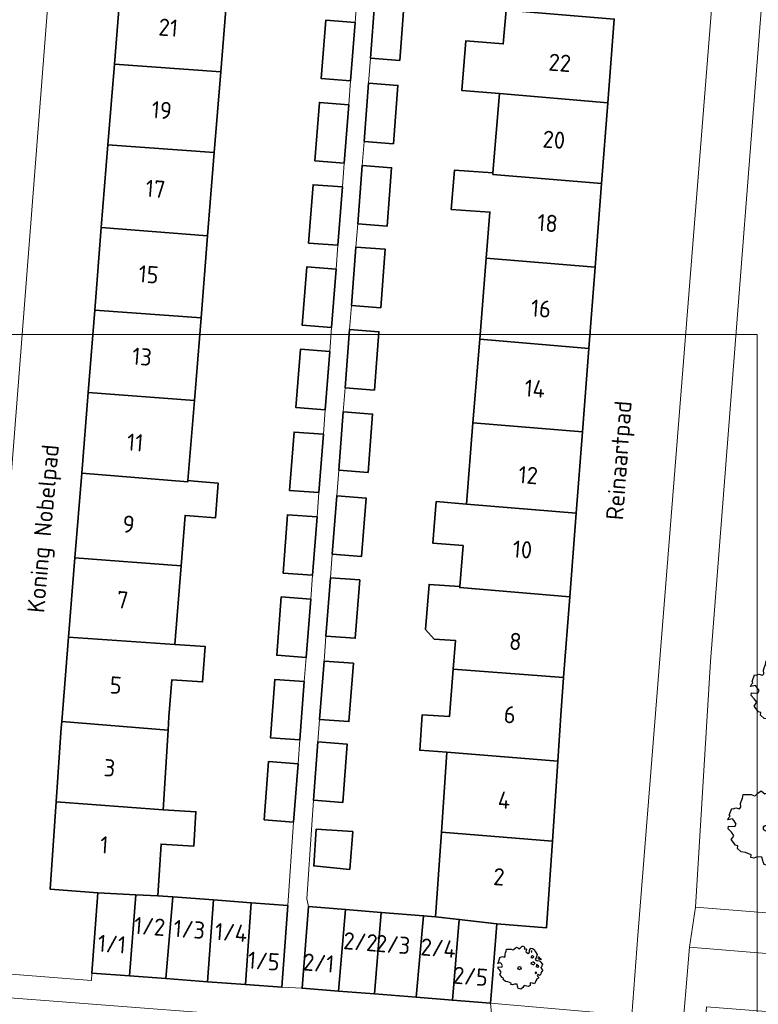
# Model space of a CAD drawing. Header units: metres. Extents: x 152391 to 157968, y 462336 to 467280.
# Tile 264 of 656: x 155309 to 155367, y 464727 to 464805. Entities that reach past the tile are written whole.
import ezdxf
from ezdxf.enums import TextEntityAlignment as Align

# ---------------------------------------------------------------- set-up
doc = ezdxf.new("R2010")
doc.units = ezdxf.units.M
doc.header["$LTSCALE"] = 0.75
doc.layers.get('0').update_dxf_attribs({"lineweight": 25})
for name, color, linetype, lineweight in [('B-GV-GR-BOOM-S', 252, 'Continuous', 25), ('B-WE-GR-BEPLANTING_CULTUUR_HEESTERS-GV', 251, 'Continuous', 18), ('B-WE-OG-BEBOUWING-GV', 6, 'Continuous', 35), ('B-WE-OG-BEBOUWING-T18', 1, 'Continuous', 18), ('B-WE-OG-TERREIN_CULTUURSCHEIDING-GV', 251, 'Continuous', 18), ('B-WE-OG-TOPOGRAFIE-T18', 1, 'Continuous', 18), ('B-WE-VH-VERHARDING_BETONSTRAATSTEEN-GV', 251, 'Continuous', 18), ('B-WE-VH-VERHARDING_TEGEL-GV', 251, 'Continuous', 18)]:
    doc.layers.add(name, color=color, linetype=linetype, lineweight=lineweight)
doc.layers.add('X-XX-AL-TEKENBLAD_HULPLIJN-G', color=7, linetype='Continuous', lineweight=18, plot=False)
doc.styles.add('NLCS-ISO-M750-T18', font='NLCS-ISO.ttf', dxfattribs={"height": 1.35})

# ---------------------------------------------------------------- blocks, each defined once
blk = doc.blocks.new('SGR-BOOM_21_30')
at = {"linetype": 'Continuous'}
for p, q in [((-0.365, 1.548), (-0.226, 1.647)), ((-0.226, 1.647), (-0.133, 1.581)), ((-0.133, 1.581), (-0.063, 1.515)), ((-0.063, 1.515), (0.065, 1.581)), ((0.065, 1.581), (0.205, 1.712)), ((0.205, 1.712), (0.263, 1.729)), ((0.263, 1.729), (0.333, 1.696)), ((0.333, 1.696), (0.391, 1.647)), ((0.391, 1.647), (0.402, 1.532)), ((0.786, 1.4), (0.891, 1.565)), ((0.891, 1.565), (1.019, 1.532)), ((-1.633, 0.579), (-1.528, 0.875)), ((-1.528, 0.875), (-1.458, 0.858)), ((-1.458, 0.858), (-1.342, 0.908)), ((-1.342, 0.908), (-1.179, 0.858)), ((-1.179, 0.858), (-1.121, 0.924)), ((-1.133, 1.088), (-1.109, 1.187)), ((-1.121, 0.924), (-1.133, 1.088)), ((-1.109, 1.187), (-1.051, 1.335)), ((-1.051, 1.335), (-1.016, 1.499)), ((-1.016, 1.499), (-0.668, 1.499)), ((-0.668, 1.499), (-0.516, 1.433)), ((-0.516, 1.433), (-0.47, 1.45)), ((-0.47, 1.45), (-0.365, 1.548)), ((0.402, 1.532), (0.379, 1.499)), ((0.379, 1.499), (0.53, 1.515)), ((0.542, 1.483), (0.507, 1.285)), ((0.507, 1.285), (0.565, 1.236)), ((0.53, 1.515), (0.542, 1.483)), ((0.565, 1.236), (0.693, 1.154)), ((0.693, 1.154), (0.751, 1.203)), ((0.751, 1.203), (0.798, 1.285)), ((0.798, 1.285), (0.786, 1.4)), ((0.937, 0.908), (0.891, 0.875)), ((0.891, 0.875), (0.926, 0.825)), ((0.972, 1.368), (0.926, 1.335)), ((0.926, 1.335), (0.949, 1.253)), ((0.926, 0.825), (0.984, 0.842)), ((0.972, 0.973), (0.937, 0.908)), ((0.949, 1.253), (0.961, 1.236)), ((0.961, 1.269), (0.972, 1.368)), ((1.03, 0.973), (0.972, 0.973)), ((0.984, 0.842), (1.03, 0.776)), ((1.019, 1.532), (1.158, 1.45)), ((1.077, 0.94), (1.03, 0.973)), ((1.03, 0.776), (1.077, 0.842)), ((1.124, 0.875), (1.077, 0.94)), ((1.077, 0.842), (1.124, 0.875)), ((1.158, 1.45), (1.251, 1.269)), ((1.321, 0.793), (1.228, 0.694)), ((1.251, 1.269), (1.379, 1.055)), ((1.379, 1.055), (1.321, 0.793)), ((1.472, 0.858), (1.438, 0.809)), ((1.438, 0.809), (1.461, 0.743)), ((1.542, 0.858), (1.472, 0.858)), ((1.624, 0.76), (1.542, 0.858)), ((-1.703, 0.365), (-1.656, 0.48)), ((-1.493, 0.415), (-1.703, 0.365)), ((-1.679, -0.029), (-1.668, 0.086)), ((-1.668, 0.086), (-1.389, 0.07)), ((-1.656, 0.48), (-1.598, 0.53)), ((-1.598, 0.53), (-1.633, 0.579)), ((-1.423, 0.333), (-1.493, 0.415)), ((-1.33, 0.185), (-1.423, 0.333)), ((-1.389, 0.07), (-1.33, 0.185)), ((0.926, 0.415), (0.891, 0.333)), ((0.891, 0.333), (1.03, 0.316)), ((1.054, 0.464), (0.926, 0.415)), ((1.03, 0.316), (1.112, 0.251)), ((1.112, 0.464), (1.054, 0.464)), ((1.217, 0.398), (1.112, 0.464)), ((1.112, 0.251), (1.205, 0.365)), ((1.205, 0.365), (1.24, 0.415)), ((1.228, 0.694), (1.275, 0.628)), ((1.275, 0.628), (1.379, 0.563)), ((1.344, 0.185), (1.31, 0.103)), ((1.434, 0.049), (1.31, 0.103)), ((1.356, 0.3), (1.344, 0.234)), ((1.344, 0.234), (1.344, 0.185)), ((1.426, 0.234), (1.356, 0.3)), ((1.379, 0.563), (1.438, 0.595)), ((1.472, 0.201), (1.426, 0.234)), ((1.434, 0.049), (1.507, 0.136)), ((1.438, 0.595), (1.565, 0.563)), ((1.461, 0.743), (1.531, 0.694)), ((1.507, 0.136), (1.472, 0.201)), ((1.531, 0.727), (1.635, 0.678)), ((1.531, 0.694), (1.542, 0.727)), ((1.565, 0.563), (1.635, 0.513)), ((1.728, 0.71), (1.624, 0.76)), ((1.635, 0.678), (1.728, 0.71)), ((1.635, 0.513), (1.81, 0.316)), ((1.717, 0.103), (1.67, 0.037)), ((1.67, 0.037), (1.763, -0.094)), ((1.81, 0.316), (1.717, 0.103)), ((-1.54, -0.177), (-1.679, -0.029)), ((-1.551, -0.505), (-1.493, -0.423)), ((-1.354, -0.752), (-1.551, -0.505)), ((-1.435, -0.324), (-1.54, -0.177)), ((-1.493, -0.423), (-1.435, -0.324)), ((-1.249, -0.784), (-1.354, -0.752)), ((1.286, -0.292), (1.24, -0.357)), ((1.24, -0.357), (1.251, -0.423)), ((1.263, -0.423), (1.333, -0.407)), ((1.333, -0.341), (1.286, -0.292)), ((1.333, -0.407), (1.333, -0.341)), ((1.461, -0.472), (1.391, -0.587)), ((1.391, -0.587), (1.426, -0.637)), ((1.426, -0.637), (1.496, -0.702)), ((1.577, -0.587), (1.461, -0.472)), ((1.496, -0.702), (1.484, -0.801)), ((1.658, -0.522), (1.577, -0.587)), ((1.682, -0.423), (1.658, -0.522)), ((1.717, -0.308), (1.682, -0.423)), ((1.845, -0.177), (1.717, -0.308)), ((1.763, -0.094), (1.845, -0.177)), ((-1.272, -0.899), (-1.249, -0.784)), ((-1.109, -1.047), (-1.272, -0.899)), ((-0.912, -1.08), (-1.109, -1.047)), ((-0.668, -1.179), (-0.912, -1.08)), ((-0.679, -1.294), (-0.668, -1.179)), ((-0.551, -1.326), (-0.679, -1.294)), ((-0.4, -1.261), (-0.551, -1.326)), ((-0.191, -1.277), (-0.4, -1.261)), ((-0.156, -1.425), (-0.191, -1.277)), ((-0.133, -1.491), (-0.156, -1.425)), ((-0.098, -1.606), (-0.133, -1.491)), ((0.251, -1.524), (0.112, -1.671)), ((0.356, -1.376), (0.251, -1.524)), ((0.682, -1.441), (0.356, -1.376)), ((0.833, -1.359), (0.682, -1.441)), ((0.844, -1.162), (0.833, -1.359)), ((1.03, -1.179), (0.844, -1.162)), ((1.182, -1.244), (1.03, -1.179)), ((1.286, -1.014), (1.182, -1.244)), ((1.356, -0.883), (1.286, -1.014)), ((1.368, -0.834), (1.356, -0.883)), ((1.484, -0.801), (1.368, -0.834)), ((0.112, -1.671), (-0.098, -1.606))]:
    blk.add_line(p, q, dxfattribs=at)
blk.add_circle((0, 0), 0.126, dxfattribs=at)
blk = doc.blocks.new('SGR-BOOM_50_100')
at = {"linetype": 'Continuous'}
for p, q in [((-1.972, 2.11), (-1.869, 2.373)), ((-1.869, 2.373), (-1.807, 2.665)), ((-1.807, 2.665), (-1.187, 2.665)), ((-1.187, 2.665), (-0.918, 2.548)), ((-0.918, 2.548), (-0.835, 2.577)), ((-0.835, 2.577), (-0.649, 2.752)), ((-0.649, 2.752), (-0.401, 2.928)), ((-0.401, 2.928), (-0.236, 2.811)), ((-0.236, 2.811), (-0.112, 2.694)), ((-0.112, 2.694), (0.116, 2.811)), ((0.116, 2.811), (0.364, 3.044)), ((0.364, 3.044), (0.467, 3.074)), ((0.467, 3.074), (0.591, 3.015)), ((0.591, 3.015), (0.695, 2.928)), ((0.715, 2.723), (0.674, 2.665)), ((0.674, 2.665), (0.943, 2.694)), ((0.695, 2.928), (0.715, 2.723)), ((0.964, 2.636), (0.902, 2.285)), ((0.943, 2.694), (0.964, 2.636)), ((1.398, 2.49), (1.584, 2.782)), ((1.418, 2.285), (1.398, 2.49)), ((1.584, 2.782), (1.811, 2.723)), ((1.729, 2.431), (1.646, 2.373)), ((1.646, 2.373), (1.687, 2.227)), ((1.708, 2.256), (1.729, 2.431)), ((1.811, 2.723), (2.059, 2.577)), ((2.059, 2.577), (2.225, 2.256)), ((-2.903, 1.029), (-2.717, 1.555)), ((-2.717, 1.555), (-2.593, 1.526)), ((-2.593, 1.526), (-2.386, 1.613)), ((-2.386, 1.613), (-2.096, 1.526)), ((-2.096, 1.526), (-1.993, 1.643)), ((-2.014, 1.935), (-1.972, 2.11)), ((-1.993, 1.643), (-2.014, 1.935)), ((0.902, 2.285), (1.005, 2.198)), ((1.005, 2.198), (1.232, 2.052)), ((1.232, 2.052), (1.336, 2.139)), ((1.336, 2.139), (1.418, 2.285)), ((1.667, 1.613), (1.584, 1.555)), ((1.584, 1.555), (1.646, 1.467)), ((1.729, 1.73), (1.667, 1.613)), ((1.687, 2.227), (1.708, 2.198)), ((1.832, 1.73), (1.729, 1.73)), ((1.915, 1.672), (1.832, 1.73)), ((1.997, 1.555), (1.915, 1.672)), ((1.915, 1.497), (1.997, 1.555)), ((2.225, 2.256), (2.452, 1.876)), ((2.452, 1.876), (2.349, 1.409)), ((-3.027, 0.65), (-2.944, 0.854)), ((-2.944, 0.854), (-2.841, 0.942)), ((-2.841, 0.942), (-2.903, 1.029)), ((1.646, 1.467), (1.749, 1.497)), ((1.873, 0.825), (1.646, 0.737)), ((1.749, 1.497), (1.832, 1.38)), ((1.832, 1.38), (1.915, 1.497)), ((1.977, 0.825), (1.873, 0.825)), ((2.163, 0.708), (1.977, 0.825)), ((2.349, 1.409), (2.183, 1.234)), ((2.183, 1.234), (2.266, 1.117)), ((2.266, 1.117), (2.452, 1)), ((2.452, 1), (2.556, 1.059)), ((2.618, 1.526), (2.556, 1.438)), ((2.556, 1.438), (2.597, 1.321)), ((2.556, 1.059), (2.783, 1)), ((2.597, 1.321), (2.721, 1.234)), ((2.742, 1.526), (2.618, 1.526)), ((2.721, 1.292), (2.907, 1.205)), ((2.721, 1.234), (2.742, 1.292)), ((2.886, 1.351), (2.742, 1.526)), ((2.783, 1), (2.907, 0.913)), ((3.072, 1.263), (2.886, 1.351)), ((2.907, 1.205), (3.072, 1.263)), ((2.907, 0.913), (3.217, 0.562)), ((-2.655, 0.737), (-3.027, 0.65)), ((-2.985, -0.051), (-2.965, 0.153)), ((-2.965, 0.153), (-2.469, 0.124)), ((-2.531, 0.591), (-2.655, 0.737)), ((-2.365, 0.329), (-2.531, 0.591)), ((-2.469, 0.124), (-2.365, 0.329)), ((1.646, 0.737), (1.584, 0.591)), ((1.584, 0.591), (1.832, 0.562)), ((1.832, 0.562), (1.977, 0.445)), ((1.977, 0.445), (2.142, 0.65)), ((2.142, 0.65), (2.204, 0.737)), ((2.39, 0.329), (2.328, 0.183)), ((2.549, 0.087), (2.328, 0.183)), ((2.411, 0.533), (2.39, 0.416)), ((2.39, 0.416), (2.39, 0.329)), ((2.535, 0.416), (2.411, 0.533)), ((2.618, 0.358), (2.535, 0.416)), ((2.549, 0.087), (2.68, 0.241)), ((2.68, 0.241), (2.618, 0.358)), ((3.052, 0.183), (2.969, 0.066)), ((2.969, 0.066), (3.135, -0.168)), ((3.217, 0.562), (3.052, 0.183)), ((-2.737, -0.314), (-2.985, -0.051)), ((-2.758, -0.898), (-2.655, -0.752)), ((-2.551, -0.577), (-2.737, -0.314)), ((-2.655, -0.752), (-2.551, -0.577)), ((2.287, -0.518), (2.204, -0.635)), ((2.204, -0.635), (2.225, -0.752)), ((2.245, -0.752), (2.37, -0.723)), ((2.37, -0.606), (2.287, -0.518)), ((2.37, -0.723), (2.37, -0.606)), ((2.99, -0.752), (2.948, -0.927)), ((3.052, -0.548), (2.99, -0.752)), ((3.279, -0.314), (3.052, -0.548)), ((3.135, -0.168), (3.279, -0.314)), ((-2.407, -1.336), (-2.758, -0.898)), ((-2.22, -1.394), (-2.407, -1.336)), ((-2.262, -1.599), (-2.22, -1.394)), ((2.432, -1.482), (2.411, -1.57)), ((2.638, -1.424), (2.432, -1.482)), ((2.597, -0.84), (2.473, -1.044)), ((2.473, -1.044), (2.535, -1.132)), ((2.535, -1.132), (2.659, -1.248)), ((2.804, -1.044), (2.597, -0.84)), ((2.659, -1.248), (2.638, -1.424)), ((2.948, -0.927), (2.804, -1.044)), ((-1.972, -1.862), (-2.262, -1.599)), ((-1.621, -1.92), (-1.972, -1.862)), ((-1.187, -2.095), (-1.621, -1.92)), ((-1.207, -2.3), (-1.187, -2.095)), ((-0.98, -2.358), (-1.207, -2.3)), ((-0.711, -2.241), (-0.98, -2.358)), ((-0.339, -2.271), (-0.711, -2.241)), ((-0.277, -2.533), (-0.339, -2.271)), ((1.501, -2.066), (1.48, -2.417)), ((1.832, -2.095), (1.501, -2.066)), ((2.101, -2.212), (1.832, -2.095)), ((2.287, -1.803), (2.101, -2.212)), ((2.411, -1.57), (2.287, -1.803)), ((-0.236, -2.65), (-0.277, -2.533)), ((-0.174, -2.855), (-0.236, -2.65)), ((0.199, -2.971), (-0.174, -2.855)), ((0.447, -2.709), (0.199, -2.971)), ((0.633, -2.446), (0.447, -2.709)), ((1.212, -2.563), (0.633, -2.446)), ((1.48, -2.417), (1.212, -2.563))]:
    blk.add_line(p, q, dxfattribs=at)
blk.add_circle((0, 0), 0.225, dxfattribs=at)

msp = doc.modelspace()

# ---------------------------------------------------------------- linework, layer by layer
at = {"layer": 'B-WE-GR-BEPLANTING_CULTUUR_HEESTERS-GV'}
msp.add_lwpolyline([(155411.126, 464723.461), (155411.412, 464727.789), (155362.055, 464731.856), (155361.419, 464724.035), (155357.969, 464724.338), (155356.12, 464700.935), (155361.235, 464700.511), (155363.41, 464727.15), (155371.755, 464726.505)], close=True, dxfattribs=at)
at = {"layer": 'B-WE-OG-BEBOUWING-GV'}
for points in [[(155325.741, 464807.265), (155317.372, 464807.915), (155316.843, 464801.292), (155325.212, 464800.683)], [(155336.977, 464801.768), (155339.286, 464801.59), (155339.638, 464806.178), (155337.33, 464806.356)], [(155347.114, 464798.976), (155355.643, 464798.259), (155356.148, 464804.842), (155347.641, 464805.548), (155347.428, 464802.893), (155344.49, 464803.135), (155344.167, 464799.218)], [(155335.413, 464799.976), (155335.767, 464804.564), (155333.459, 464804.742), (155333.105, 464800.154)], [(155316.337, 464794.957), (155324.701, 464794.337), (155325.212, 464800.683), (155316.843, 464801.292)], [(155336.827, 464799.807), (155336.474, 464795.218), (155338.782, 464795.041), (155339.135, 464799.629)], [(155347.114, 464798.976), (155346.615, 464792.745), (155346.605, 464792.617), (155355.154, 464791.897), (155355.643, 464798.259)], [(155334.916, 464793.516), (155335.269, 464798.104), (155332.961, 464798.282), (155332.608, 464793.694)], [(155324.701, 464794.337), (155316.337, 464794.957), (155315.816, 464788.447), (155324.174, 464787.786)], [(155335.975, 464788.733), (155338.283, 464788.555), (155338.636, 464793.143), (155336.328, 464793.321)], [(155346.078, 464786.046), (155354.649, 464785.324), (155355.154, 464791.897), (155346.605, 464792.617), (155346.615, 464792.745), (155343.579, 464792.954), (155343.335, 464789.873), (155346.368, 464789.659)], [(155334.419, 464787.048), (155334.772, 464791.636), (155332.463, 464791.813), (155332.111, 464787.225)], [(155324.174, 464787.786), (155315.816, 464788.447), (155315.297, 464781.954), (155323.656, 464781.339)], [(155335.835, 464786.908), (155335.482, 464782.32), (155337.79, 464782.142), (155338.143, 464786.731)], [(155333.922, 464780.583), (155334.275, 464785.171), (155331.966, 464785.349), (155331.613, 464780.76)], [(155345.567, 464779.663), (155354.159, 464778.937), (155354.649, 464785.324), (155346.078, 464786.046)], [(155314.78, 464775.481), (155323.133, 464774.837), (155323.656, 464781.339), (155315.297, 464781.954)], [(155334.984, 464775.842), (155337.292, 464775.664), (155337.645, 464780.252), (155335.337, 464780.43)], [(155345.567, 464779.663), (155345.04, 464773.086), (155353.655, 464772.381), (155354.159, 464778.937)], [(155333.423, 464774.101), (155333.776, 464778.689), (155331.468, 464778.867), (155331.115, 464774.279)], [(155322.626, 464768.536), (155323.133, 464774.837), (155314.78, 464775.481), (155314.271, 464769.116), (155322.619, 464768.452)], [(155334.839, 464773.954), (155334.486, 464769.366), (155336.794, 464769.188), (155337.147, 464773.777)], [(155344.528, 464766.697), (155353.163, 464765.978), (155353.655, 464772.381), (155345.04, 464773.086)], [(155332.923, 464767.597), (155333.276, 464772.185), (155330.968, 464772.363), (155330.615, 464767.774)], [(155313.739, 464762.458), (155322.088, 464761.849), (155322.406, 464765.798), (155322.787, 464765.767), (155324.787, 464765.605), (155325.004, 464768.334), (155323.112, 464768.497), (155322.626, 464768.536), (155322.619, 464768.452), (155314.271, 464769.116)], [(155333.978, 464762.757), (155336.286, 464762.579), (155336.639, 464767.168), (155334.33, 464767.345)], [(155353.163, 464765.978), (155344.528, 464766.697), (155342.148, 464766.888), (155341.886, 464763.614), (155344.266, 464763.424), (155344.008, 464760.204), (155344.001, 464760.123), (155352.658, 464759.402)], [(155332.776, 464765.682), (155330.468, 464765.859), (155330.115, 464761.271), (155332.423, 464761.094)], [(155313.242, 464756.235), (155321.59, 464755.657), (155322.088, 464761.849), (155313.739, 464762.458)], [(155333.835, 464760.902), (155333.482, 464756.313), (155335.79, 464756.136), (155336.143, 464760.724)], [(155352.658, 464759.402), (155344.001, 464760.123), (155344.008, 464760.204), (155341.595, 464760.377), (155341.297, 464756.836), (155341.999, 464756.079), (155343.668, 464755.96), (155343.488, 464753.714), (155352.17, 464753.05)], [(155331.925, 464754.622), (155332.278, 464759.21), (155329.97, 464759.387), (155329.617, 464754.799)], [(155321.59, 464755.657), (155313.242, 464756.235), (155312.712, 464749.605), (155321.068, 464748.925), (155321.133, 464749.971), (155321.366, 464752.871), (155323.778, 464752.706), (155323.97, 464755.495)], [(155332.978, 464749.759), (155335.286, 464749.581), (155335.639, 464754.17), (155333.331, 464754.347)], [(155352.17, 464753.05), (155343.488, 464753.714), (155343.189, 464749.985), (155341.049, 464750.127), (155340.857, 464747.339), (155342.997, 464747.192), (155351.702, 464746.487), (155351.943, 464750.094)], [(155331.779, 464752.727), (155329.471, 464752.904), (155329.118, 464748.316), (155331.427, 464748.139)], [(155312.27, 464743.27), (155320.681, 464742.656), (155321.068, 464748.925), (155312.712, 464749.605), (155312.671, 464749.092)], [(155332.842, 464747.984), (155332.489, 464743.396), (155334.797, 464743.218), (155335.15, 464747.807)], [(155351.282, 464740.181), (155351.702, 464746.487), (155342.997, 464747.192), (155342.564, 464740.901)], [(155331.283, 464746.271), (155328.975, 464746.449), (155328.622, 464741.86), (155330.93, 464741.683)], [(155320.681, 464742.656), (155312.27, 464743.27), (155311.798, 464736.403), (155315.533, 464736.127), (155318.543, 464735.97), (155320.263, 464735.881), (155320.514, 464739.946), (155323.083, 464739.787), (155323.251, 464742.497)], [(155335.599, 464740.938), (155332.707, 464741.114), (155332.518, 464738.235), (155335.356, 464737.965)], [(155346.911, 464733.681), (155350.827, 464733.369), (155351.282, 464740.181), (155342.564, 464740.901), (155342.106, 464734.237), (155343.958, 464734.023)], [(155318.543, 464735.97), (155315.533, 464736.127), (155315.066, 464729.802), (155318.04, 464729.582)], [(155318.543, 464735.97), (155318.04, 464729.582), (155320.897, 464729.37), (155321.427, 464735.795), (155320.263, 464735.881)], [(155324.169, 464729.128), (155324.64, 464735.557), (155321.427, 464735.795), (155320.897, 464729.37)], [(155327.598, 464735.338), (155324.64, 464735.557), (155324.169, 464729.128), (155327.153, 464728.908)], [(155330.487, 464735.124), (155327.598, 464735.338), (155327.153, 464728.908), (155330.011, 464728.696)], [(155334.46, 464728.39), (155335.017, 464734.801), (155332.114, 464735.032), (155331.603, 464728.617)], [(155335.017, 464734.801), (155334.46, 464728.39), (155337.306, 464728.163), (155337.823, 464734.578)], [(155340.581, 464727.902), (155341.161, 464734.312), (155337.823, 464734.578), (155337.306, 464728.163)], [(155343.418, 464727.676), (155343.958, 464734.023), (155342.106, 464734.237), (155341.161, 464734.312), (155340.581, 464727.902)], [(155343.958, 464734.023), (155343.418, 464727.676), (155346.414, 464727.438), (155346.595, 464729.693), (155346.911, 464733.681)]]:
    msp.add_lwpolyline(points, close=True, dxfattribs=at)
at = {"layer": 'B-WE-OG-TERREIN_CULTUURSCHEIDING-GV'}
msp.add_lwpolyline([(155439.919, 464728.826), (155446.57, 464817.59), (155369.08, 464823.4), (155363.727, 464754.31), (155362.535, 464734.978)], close=True, dxfattribs=at)
at = {"layer": 'B-WE-VH-VERHARDING_BETONSTRAATSTEEN-GV'}
msp.add_lwpolyline([(155346.55, 464724.949), (155305.533, 464728.104), (155305.532, 464728.093), (155304.596, 464717.486)], dxfattribs=at)
at = {"layer": 'B-WE-VH-VERHARDING_TEGEL-GV'}
for points in [[(155368.455, 464859.078), (155365.135, 464859.348), (155365.034, 464857.736), (155364.778, 464853.964), (155363.635, 464839.079), (155361.794, 464839.228), (155361.699, 464838.056), (155363.542, 464837.907), (155362.44, 464824.045), (155365.136, 464823.896), (155364.821, 464819.828), (155364.659, 464816.375), (155364.227, 464810.929), (155364.224, 464810.899), (155358.017, 464732.775), (155357.526, 464726.48), (155346.414, 464727.438), (155346.611, 464725.574)], [(155361.419, 464724.035), (155362.055, 464731.856), (155362.535, 464734.978), (155363.727, 464754.31), (155369.08, 464823.4)], [(155335.9, 464806.353), (155335.767, 464804.564), (155335.413, 464799.976), (155335.269, 464798.104), (155334.916, 464793.516), (155334.772, 464791.636), (155334.419, 464787.048), (155334.275, 464785.171), (155333.922, 464780.583), (155333.776, 464778.689), (155333.423, 464774.101), (155333.276, 464772.185), (155332.923, 464767.597), (155332.776, 464765.682), (155332.423, 464761.094), (155332.278, 464759.21), (155331.925, 464754.622), (155331.779, 464752.727), (155331.427, 464748.139), (155331.283, 464746.271), (155330.93, 464741.683), (155330.487, 464735.124), (155330.011, 464728.696), (155331.603, 464728.617), (155332.114, 464735.032), (155331.983, 464735.659), (155332.489, 464743.396), (155332.842, 464747.984), (155332.978, 464749.759), (155333.331, 464754.347), (155333.482, 464756.313), (155333.835, 464760.902), (155333.978, 464762.757), (155334.33, 464767.345), (155334.486, 464769.366), (155334.839, 464773.954), (155334.984, 464775.842), (155335.337, 464780.43), (155335.482, 464782.32), (155335.835, 464786.908), (155335.975, 464788.733), (155336.328, 464793.321), (155336.474, 464795.218), (155336.827, 464799.807), (155336.977, 464801.768), (155337.33, 464806.356)], [(155255.111, 464731.985), (155286.81, 464729.529), (155287.666, 464729.479), (155305.533, 464728.104), (155346.55, 464724.949), (155346.611, 464725.574), (155346.414, 464727.438), (155343.418, 464727.676), (155340.581, 464727.902), (155337.306, 464728.163), (155334.46, 464728.39), (155331.603, 464728.617), (155330.011, 464728.696), (155327.153, 464728.908), (155324.169, 464729.128), (155320.897, 464729.37), (155318.04, 464729.582), (155315.066, 464729.802), (155315.032, 464729.219), (155305.695, 464729.947), (155303.701, 464730.081), (155301.71, 464730.221), (155295.685, 464730.698), (155256.511, 464733.797)]]:
    msp.add_lwpolyline(points, dxfattribs=at)
for points in [[(155305.042, 464774.567), (155303.319, 464752.024), (155303.217, 464750.625), (155301.71, 464730.221), (155303.701, 464730.081), (155305.695, 464729.947), (155306.215, 464736.864), (155312.311, 464815.135), (155312.899, 464821.932), (155308.843, 464822.2), (155307.172, 464801.857), (155307.02, 464800.308), (155305.196, 464777.716)], [(155439.919, 464728.826), (155362.535, 464734.978), (155362.055, 464731.856), (155411.412, 464727.789), (155414.222, 464727.582), (155439.701, 464725.703)]]:
    msp.add_lwpolyline(points, close=True, dxfattribs=at)
at = {"layer": 'X-XX-AL-TEKENBLAD_HULPLIJN-G', "flags": 128}
msp.add_lwpolyline([(155367.39, 464780.044), (155311.783, 464780.044), (155311.783, 464780.044), (155067.39, 464780.044), (155067.39, 464544.346), (155067.39, 464544.346), (155067.39, 464349.544), (155225.909, 464349.544), (155225.909, 464440.363), (155367.39, 464440.363)], close=True, dxfattribs=at)
at = {"layer": 'X-XX-AL-TEKENBLAD_HULPLIJN-G', "transparency": 33554559, "flags": 128}
msp.add_lwpolyline([(155367.39, 464780.044), (155311.783, 464780.044), (155311.783, 464780.044), (155067.39, 464780.044), (155067.39, 464544.346), (155067.39, 464544.346), (155067.39, 464349.544), (155225.909, 464349.544), (155225.909, 464440.363), (155367.39, 464440.363)], close=True, dxfattribs=at)

# ---------------------------------------------------------------- block references
at = {"layer": 'B-GV-GR-BOOM-S', "transparency": 33554559}
for name, p in [('SGR-BOOM_50_100', (155369.9, 464751.7)), ('SGR-BOOM_50_100', (155368.1, 464741.2)), ('SGR-BOOM_21_30', (155348.7, 464730.2))]:
    msp.add_blockref(name, p, dxfattribs=at)

# ---------------------------------------------------------------- texts
at = {"layer": 'B-WE-OG-BEBOUWING-T18', "style": 'NLCS-ISO-M750-T18'}
for s, rotation, p in [('21', 355.4, (155321.085, 464804.169)), ('22', 355.6, (155351.872, 464801.402)), ('19', 355.4, (155320.567, 464797.678)), ('20', 355.6, (155351.407, 464795.348)), ('17', 355.4, (155320.072, 464791.487)), ('18', 355.6, (155350.904, 464788.797)), ('15', 355.4, (155319.534, 464784.759)), ('16', 355.6, (155350.388, 464782.069)), ('13', 355.4, (155319.017, 464778.288)), ('14', 355.6, (155349.904, 464775.78)), ('11', 355.4, (155318.478, 464771.54)), ('12', 355.6, (155349.381, 464768.97)), ('9', 355.4, (155317.964, 464765.111)), ('10', 355.6, (155348.932, 464763.124)), ('7', 355.4, (155317.488, 464759.157)), ('8', 355.6, (155348.377, 464755.893)), ('5', 355.4, (155316.952, 464752.449)), ('6', 356.2, (155347.937, 464750.132)), ('3', 356, (155316.464, 464745.948)), ('4', 356.2, (155347.488, 464743.412)), ('1', 356, (155316.047, 464739.894)), ('2', 356.2, (155347.086, 464737.378)), ('1/2', 355.8, (155319.615, 464733.476)), ('1/3', 355.8, (155322.739, 464733.245)), ('1/4', 355.8, (155326.023, 464733.002)), ('1/1', 355.8, (155316.65, 464732.09)), ('2/2', 355.4, (155336.195, 464732.264)), ('2/3', 355.5, (155338.756, 464732.06)), ('2/4', 355.5, (155342.313, 464731.777)), ('1/5', 355.8, (155328.59, 464730.75)), ('2/1', 355.4, (155332.91, 464730.6)), ('2/5', 355.4, (155344.85, 464729.55))]:
    msp.add_text(s, height=1.35, rotation=rotation, dxfattribs=at).set_placement(p, align=Align.MIDDLE)
at = {"layer": 'B-WE-OG-TOPOGRAFIE-T18', "style": 'NLCS-ISO-M750-T18'}
for s, rotation, p in [('Reinaartpad', 85.8, (155356.713, 464770.118)), ('Koning Nobelpad', 85, (155311.435, 464764.748))]:
    msp.add_text(s, height=1.35, rotation=rotation, dxfattribs=at).set_placement(p, align=Align.MIDDLE)

doc.saveas('drawing.dxf')
